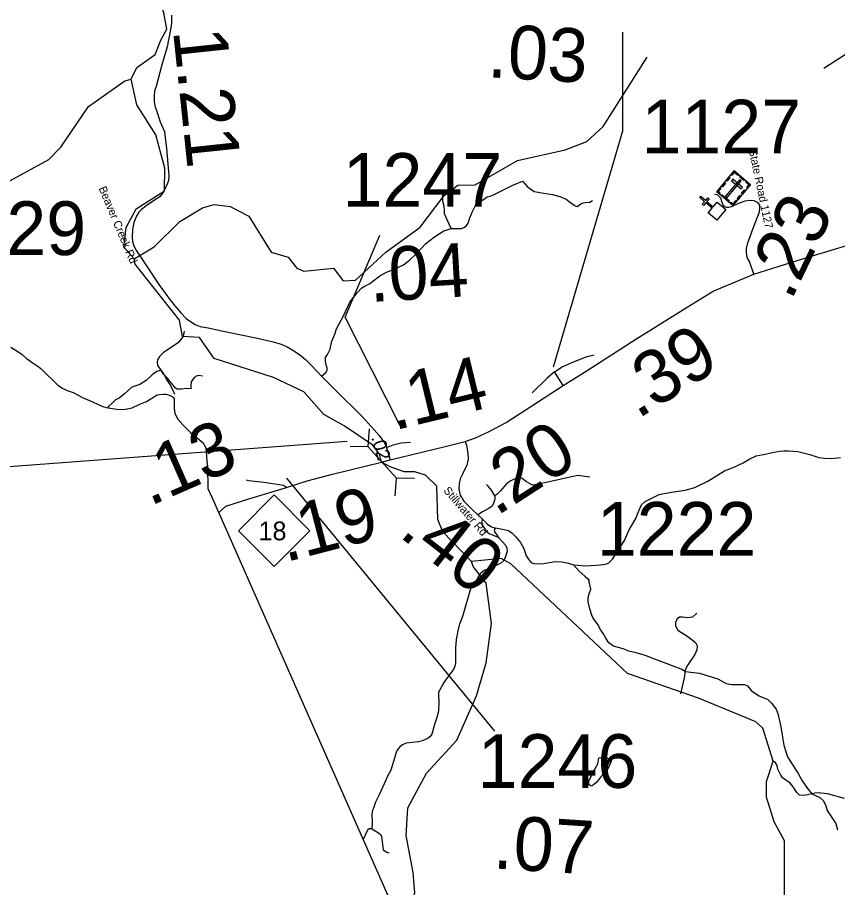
# Model space of a CAD drawing. Extents: x 1248089 to 1457196, y 820910 to 988753.
# Drawn here: x 1305188 to 1312834, y 831848 to 839954 of the extents above; entities that cross this region are included whole.
import ezdxf

# ---------------------------------------------------------------- set-up
doc = ezdxf.new("R2010")
doc.units = 0
for name, color, linetype in [('Exist Boundary Political CountyLine', 7, 'Continuous'), ('Exist Cultural Cemetery CELL', 7, 'Continuous'), ('Exist Cultural Church CELL', 7, 'Continuous'), ('Exist Hydrographic Creek Single Shore', 7, 'Continuous'), ('Exist Hydrographic Misc Water Feature', 7, 'Continuous'), ('Exist Road Non-System Type 51', 7, 'Continuous'), ('Exist Road Primary NC Attributed', 7, 'Continuous'), ('Exist Road Primary NC Shield CELL', 7, 'Continuous'), ('Exist Road Primary NC Shield Number Label', 7, 'Continuous'), ('Exist Road Primary NC Structure Culvert CELL', 7, 'Continuous'), ('Exist Road Primary NC Structure Culvert Number Label', 7, 'Continuous'), ('Exist Road Secondary Type 51 Attributed', 7, 'Continuous'), ('Exist Road Secondary Type 51 Label', 7, 'Continuous'), ('Prop CMT Slope Fill', 7, 'Continuous'), ('Prop GRAU CAT1 Cell', 7, 'Continuous'), ('Prop Lane Lines', 7, 'Continuous')]:
    doc.layers.add(name, color=color, linetype=linetype)

msp = doc.modelspace()

# ---------------------------------------------------------------- linework, layer by layer
at = {"layer": 'Exist Boundary Political CountyLine'}
for points in [[(1305125.9, 836884), (1305193.9, 836840.9), (1305231.9, 836814.4), (1305270.9, 836781.4), (1305289.9, 836766.2), (1305324.9, 836739.2), (1305389.9, 836696.7), (1305409.9, 836681.2), (1305566, 836529.3)], [(1305566, 836529.3), (1305608.9, 836502), (1305651.9, 836480.4), (1305708.9, 836459.1), (1305793.9, 836412.3), (1305860.9, 836384.6), (1305969, 836335.3), (1305995, 836325.6), (1306015, 836321.1), (1306113.8, 836304.2), (1306142, 836301.4), (1306195.6, 836304.2), (1306257.7, 836318.3), (1306328.3, 836352.2), (1306390.4, 836377.6), (1306490, 836437.6), (1306513, 836441.9), (1306552, 836443.9), (1306574, 836443.6), (1306589, 836441.2), (1306603, 836436.6), (1306632, 836423.1), (1306640, 836416.4), (1306645, 836409.6), (1306649, 836402.4), (1306650.2, 836312.7), (1306655.8, 836264.6), (1306684, 836211), (1306732, 836160.1), (1306802.6, 836086.7), (1306918.3, 835993.4), (1306943.8, 835945.4), (1306954, 835822.8), (1306959, 835771.1), (1306964.8, 835566), (1307003.3, 835478.8)], [(1307003.3, 835478.8), (1310738.4, 827031), (1311316.1, 825731.7)]]:
    msp.add_lwpolyline(points, dxfattribs=at)
at = {"layer": 'Exist Cultural Cemetery CELL'}
for points in [[(1311871.3, 838525.2), (1312023.2, 838396.6), (1311858.8, 838202.2), (1311706.8, 838330.8)], [(1311843.3, 838492.1), (1311851.9, 838484.8), (1311872.7, 838509.4), (1311903.7, 838483.2), (1311910.9, 838491.7), (1311871.3, 838525.2)], [(1311935.6, 838432.4), (1311921.3, 838444.5), (1311790.3, 838289.7), (1311804.6, 838277.6)], [(1311795.4, 838435.5), (1311823.3, 838468.6), (1311832, 838461.3), (1311804.1, 838428.2)], [(1311858.5, 838446.9), (1311846.4, 838432.6), (1311936.3, 838356.6), (1311948.3, 838370.8)], [(1311927.8, 838477.3), (1311967.4, 838443.9), (1311960, 838435.2), (1311920.4, 838468.6)], [(1311995.3, 838363.5), (1311986.6, 838370.8), (1312007.4, 838395.4), (1311976.4, 838421.6), (1311983.6, 838430.1), (1312023.3, 838396.5)], [(1311732.1, 838309.5), (1311739.5, 838318.3), (1311722.7, 838332.5), (1311748.8, 838363.3), (1311740.3, 838370.5), (1311706.8, 838330.9)], [(1311751.9, 838384.2), (1311779.9, 838417.3), (1311788.6, 838410), (1311760.6, 838376.9)], [(1311939.4, 838315), (1311967.3, 838348.1), (1311976, 838340.8), (1311948.1, 838307.7)], [(1311758.1, 838302.5), (1311822.8, 838247.7), (1311815.5, 838239), (1311750.7, 838293.8)], [(1311896.8, 838264.7), (1311924.7, 838297.8), (1311933.4, 838290.4), (1311905.5, 838257.4)], [(1311833.5, 838223.6), (1311840.9, 838232.4), (1311857.7, 838218.2), (1311883.8, 838249), (1311892.3, 838241.8), (1311858.8, 838202.2)]]:
    msp.add_lwpolyline(points, close=True, dxfattribs=at)
at = {"layer": 'Exist Cultural Church CELL'}
msp.add_lwpolyline([(1311626.6, 838134.4), (1311663.7, 838177.6), (1311606.1, 838227.4), (1311585.1, 838203.1), (1311573, 838213.6), (1311594, 838237.8), (1311548.4, 838277.1), (1311558.9, 838289.2), (1311604.4, 838249.9), (1311625.4, 838274.2), (1311637.4, 838263.7), (1311616.5, 838239.5), (1311674.2, 838189.7), (1311711.9, 838233.3), (1311792.5, 838163.7), (1311707.1, 838064.9)], close=True, dxfattribs=at)
at = {"layer": 'Exist Hydrographic Creek Single Shore'}
for points in [[(1306249.8, 839379.5), (1306301.9, 839486.8), (1306471.9, 839608.2), (1306524.9, 839741.6), (1306581.4, 839845.1), (1306553.3, 839997.6), (1306501.2, 840150.2), (1306344.7, 840330.9), (1306164.2, 840571.8), (1306086.1, 840728.5)], [(1306276.9, 837704.8), (1306179.9, 837815), (1306200.9, 837998.4), (1306296.9, 838170.5), (1306559, 838339.2), (1306563.9, 838549.2), (1306479.9, 838859.5), (1306302.9, 839138.8), (1306249.8, 839379.5)], [(1306727.9, 836983.4), (1306698, 837135), (1306284.9, 837655.4), (1306276.9, 837704.8)], [(1309422, 834887.4), (1309153, 835162), (1309106, 835277.9), (1309097, 835586.6), (1308991, 835690.5), (1308892.1, 835720.9), (1308793.9, 835722.2), (1308662.8, 835768.7), (1308582.3, 835811), (1308563.2, 835884.8), (1308503.1, 835969.5), (1308234, 836148.9), (1308045, 836254.4), (1307858, 836465), (1307576.9, 836598.7), (1307023, 836777.2), (1306885.9, 836973.6), (1306727.9, 836983.4)], [(1309100.8, 830734.9), (1309113.1, 831292.5), (1308878.1, 831582.8), (1308847, 831655.7), (1308892, 831799.2), (1308879, 831989.9), (1308812.1, 832332.6), (1308827, 832591.6), (1309001, 832913.1), (1309283.1, 833222.6), (1309468, 833635.8), (1309559.1, 833942.5), (1309609, 834309.2), (1309559.1, 834684.4), (1309438, 834837.9), (1309422, 834887.4)], [(1312339.2, 831592.1), (1312338.2, 832284.7), (1312243.1, 832460.6), (1312171.3, 832689.3), (1312171.3, 832836.3), (1312231.8, 833025.2), (1312138.1, 833332.7), (1312072.1, 833393.1), (1311536.1, 833614), (1310874.1, 833843.9), (1309789, 834863.7), (1309698, 834914.7), (1309422, 834887.4)]]:
    msp.add_lwpolyline(points, dxfattribs=at)
at = {"layer": 'Exist Hydrographic Misc Water Feature'}
for points in [[(1306276.9, 837704.8), (1306462.9, 837815.9), (1306702.9, 838054), (1306913.9, 838181.1), (1307022.9, 838211.8), (1307172.9, 838192.4), (1307346, 838103.5), (1307554.9, 837767.8), (1307712, 837721.9), (1307793, 837618.5), (1307859, 837591), (1308135, 837618.2), (1308224, 837501.6), (1308341, 837505.8), (1308622, 837766), (1308943.9, 837999.2), (1309167.9, 838296.7), (1309295, 838392.6), (1309454, 838396), (1309851, 838621.1), (1310295, 838720.5), (1310497, 838798.5), (1310650, 838936.7), (1311058, 839585)], [(1303218.9, 838286.1), (1303298.8, 838358.7), (1303350.8, 838456.2), (1303444.8, 838513.4), (1303975.9, 838417.4), (1304430.9, 838273.7), (1304645.9, 838167.6), (1304804.8, 838213.6), (1305118.9, 838430.5), (1305481.9, 838630.1), (1305592.9, 838746), (1305851.9, 839124.8), (1306190.9, 839364.2), (1306249.8, 839379.5)], [(1306654.6, 836442.1), (1306641, 836480.4), (1306606.4, 836545.2), (1306579.4, 836585.8), (1306552.5, 836634.4), (1306506, 836699.5), (1306498.3, 836715.7), (1306492.8, 836739.8), (1306497.3, 836763.7), (1306505.8, 836779.5), (1306520.3, 836803.1), (1306540.8, 836824.7), (1306557.1, 836840.3), (1306614, 836881), (1306695.2, 836933), (1306709.6, 836946.7), (1306728.1, 836970.3), (1306736.4, 836986.1), (1306746.6, 837031.7)], [(1310607.2, 833057.4), (1310619.9, 833059.8), (1310728.7, 833050.6), (1310721, 833017.4), (1310701.9, 832971.9), (1310685.3, 832946.2), (1310623.8, 832877.7), (1310586.7, 832828.6), (1310562.2, 832807.1), (1310546, 832797.6), (1310537.9, 832793.7), (1310529.9, 832795.9), (1310516.3, 832808.2), (1310515, 832842.3), (1310552.6, 832913.4), (1310557, 832929.3), (1310598.6, 833000.3), (1310607.2, 833057.4)], [(1312899.5, 832678.4), (1312740.5, 832722.1), (1312676.6, 832727.6), (1312668.7, 832731.8), (1312620.6, 832728.9), (1312524, 832707.2), (1312480.2, 832710.2), (1312454.6, 832732.8), (1312419.9, 832785.6), (1312390.6, 832820.3), (1312321.7, 832871.9), (1312304.3, 832896.3), (1312277.7, 832952.9), (1312270.4, 832985.1), (1312251, 833015.5), (1312231.8, 833025.2)]]:
    msp.add_lwpolyline(points, dxfattribs=at)
at = {"layer": 'Exist Road Non-System Type 51'}
for points in [[(1314708.1, 840617.8), (1314593.5, 840578.5), (1314455.3, 840527.8), (1314229.4, 840428), (1314136.6, 840383.9), (1313973.1, 840285.7), (1313833.2, 840207.2), (1313628.4, 840081.2), (1313503.7, 839983.1), (1313325.8, 839831), (1313226.3, 839759), (1313145.4, 839713.2), (1313044.3, 839664.1), (1312963.4, 839636.3), (1312912.8, 839613.4), (1312810, 839546.4), (1312706.3, 839479.3)], [(1309231.1, 837989.1), (1309294.4, 837987.5), (1309329.8, 837989.1), (1309355, 837999), (1309375.3, 838017), (1309388.8, 838038.2), (1309407.3, 838088.9), (1309430.9, 838147.8), (1309459.6, 838203.4), (1309494.1, 838229.6), (1309566.6, 838281.9), (1309595.3, 838290.1), (1309627.3, 838301.6), (1309806, 838391.5), (1309897.9, 838429.2), (1309940, 838378.4), (1310004.1, 838332.6), (1310095.1, 838316.3), (1310176, 838303.2), (1310243.4, 838286.8), (1310304.1, 838260.7), (1310343.7, 838229.6), (1310387.6, 838198.5), (1310406.1, 838193.6)], [(1309231.1, 837989.1), (1309193.2, 838069.3), (1309169.6, 838123.3), (1309169.6, 838152.7), (1309167.9, 838196.9), (1309154.4, 838242.7), (1309154.4, 838281.9), (1309157.8, 838331)], [(1310406.1, 838193.6), (1310449.1, 838223.1), (1310479.4, 838229.6), (1310523.3, 838234.5), (1310548.5, 838249.2)], [(1308022.5, 836613.5), (1308064.6, 836647.8), (1308074.7, 836669.1), (1308074.7, 836687.1), (1308068, 836716.5), (1308061.2, 836747.6), (1308059.6, 836767.3), (1308061.2, 836786.9), (1308078.1, 836814.7), (1308103.4, 836863.8), (1308120.2, 836937.4), (1308146.4, 837002.8), (1308163.2, 837053.5), (1308227.3, 837172.9), (1308286.3, 837302.1), (1308354.6, 837387.2), (1308400.1, 837436.3), (1308430.4, 837454.3), (1308470.9, 837473.9), (1308501.2, 837496.8), (1308565.3, 837545.9), (1308627.6, 837580.2), (1308700.1, 837609.7), (1308786.1, 837650.5), (1308843.4, 837693.1), (1308904.1, 837752), (1308996.8, 837846.8), (1309077.7, 837909), (1309162, 837966.2), (1309194.1, 837976.1), (1309231.1, 837989.1)], [(1310193.7, 836653), (1310265.1, 836699.7), (1310370.6, 836747.4), (1310499.9, 836795.1), (1310564.5, 836812.1)], [(1306809.5, 836494.3), (1306763.4, 836497.8), (1306719.1, 836492.5), (1306676.6, 836490.7), (1306662.4, 836501.4), (1306586.2, 836593.6), (1306548.9, 836630.8), (1306533, 836661), (1306518.8, 836666.3), (1306488.7, 836655.7), (1306444.4, 836623.8), (1306389.4, 836570.5), (1306330.9, 836533.3), (1306254.7, 836508.4), (1306185.5, 836446.4), (1306135.9, 836407.3), (1306102.2, 836393.1), (1306070.3, 836361.2), (1306038.4, 836331.1), (1306029.2, 836318.7)], [(1310193.7, 836653), (1310122.2, 836590.8), (1309986.1, 836457.9)], [(1306809.5, 836494.3), (1306807.7, 836526.2), (1306811.3, 836558.1), (1306839.7, 836598.9), (1306850.3, 836611.3), (1306880.4, 836620.2), (1306914.1, 836614.9)], [(1312014.3, 835843.1), (1312075, 835869.2), (1312144.1, 835884), (1312228.4, 835900.3), (1312290.8, 835915), (1312331.2, 835918.3), (1312376.7, 835918.3), (1312461.9, 835911.8), (1312574.8, 835884), (1312659.1, 835854.5), (1312711.4, 835848), (1312775.4, 835846.3), (1312861.4, 835856.2)], [(1310372.4, 834853.5), (1310491.2, 834846.9), (1310622.7, 834855.1), (1310681.7, 834864.9), (1310700.3, 834873.1), (1310735.6, 834907.2), (1310786.2, 834984.1), (1310846.6, 835080.3), (1310892.4, 835182.2), (1310953.6, 835286.4), (1310981.3, 835357.8), (1311005, 835413.2), (1311041.6, 835444), (1311107.4, 835479.9), (1311171.4, 835509.4), (1311265.8, 835527.4), (1311414.2, 835550.3), (1311504.4, 835576.4), (1311624.1, 835633.7), (1311780.8, 835731.8), (1311854.2, 835758), (1311953.6, 835803.8), (1312014.3, 835843.1)], [(1310524.1, 835673), (1310412.8, 835686), (1310352.2, 835674.6), (1310161.7, 835630.4), (1309996.5, 835596.1), (1309976.2, 835602.6), (1309934.1, 835627.2), (1309893.6, 835658.2), (1309868.4, 835664.8), (1309848.1, 835666.4), (1309788.3, 835638.6), (1309751.2, 835612.4), (1309690.5, 835545.4), (1309656.8, 835509.4), (1309639.9, 835497.9)], [(1309639.9, 835497.9), (1309607.9, 835551.9), (1309577.6, 835586.3), (1309562.4, 835602.6)], [(1309639.9, 835497.9), (1309639.9, 835466.8), (1309626.4, 835427.6), (1309609.6, 835398.1), (1309577.6, 835375.2), (1309525.3, 835349.1), (1309481.5, 835319.6)], [(1309524.5, 835280.4), (1309516, 835255.8), (1309527.8, 835218.2), (1309558.2, 835169.1), (1309586.8, 835147.9), (1309622.2, 835129.9), (1309644.1, 835121.7), (1309674.5, 835110.3)], [(1309645.8, 835198.6), (1309634, 835180.6), (1309635.7, 835161), (1309654.3, 835136.4), (1309674.5, 835110.3)], [(1309674.5, 835110.3), (1309714.9, 835066.1), (1309738.6, 835036.7), (1309752, 835008.8), (1309753.7, 834982.7), (1309735.2, 834922.2), (1309723.4, 834894.3), (1309694.7, 834871.4), (1309620.5, 834833.8), (1309539.6, 834801.1), (1309501.7, 834770), (1309479.8, 834737.3), (1309461.2, 834699.7), (1309437.6, 834671.9), (1309420.8, 834652.3), (1309407.3, 834608.1), (1309366.8, 834469.1), (1309336.5, 834372.5), (1309307, 834292.4), (1309293.5, 834240.1), (1309278.3, 834159.9), (1309273.3, 834081.4), (1309271.6, 833939.1), (1309265.7, 833909.6), (1309253.9, 833878.6), (1309220.2, 833836), (1309164.6, 833757.5), (1309125.8, 833690.4), (1309114, 833667.5), (1309114, 833644.6), (1309117.4, 833579.2), (1309113.1, 833492.5), (1309098, 833432), (1309076.1, 833366.6), (1309059.2, 833299.5), (1309052.5, 833278.2), (1309035.6, 833255.3), (1309018.7, 833239), (1308971.5, 833217.7), (1308927.7, 833204.6), (1308867, 833199.7), (1308813.1, 833194.8), (1308777.7, 833176.8), (1308749.9, 833155.6), (1308722.9, 833117.9), (1308704.3, 833054.1), (1308668.9, 832942.9), (1308642, 832893.8), (1308608.3, 832813.7), (1308561.9, 832713.9), (1308526.5, 832645.2), (1308508, 832589.6), (1308499.5, 832568.3), (1308492.8, 832529.1), (1308494.5, 832458.7), (1308491.1, 832394.9)], [(1311412.4, 833861.5), (1311374.3, 833881.7), (1311309.6, 833908.3), (1311218.9, 833940.7), (1311147.1, 833970.3), (1311048.9, 834006.9), (1310988.9, 834026.9), (1310943.6, 834038.9), (1310897.3, 834048.5), (1310836, 834072.2), (1310767.6, 834091.8), (1310739.8, 834101.7), (1310721.7, 834114.2), (1310701.2, 834128.8), (1310672.9, 834171.2), (1310649.1, 834214.1), (1310628.1, 834245.3), (1310597.8, 834300.6), (1310553.9, 834358.8), (1310541.9, 834387.1), (1310524.7, 834445.4), (1310508, 834510.3), (1310508.9, 834551.9), (1310518.3, 834583.5), (1310534.6, 834626.8), (1310515.7, 834713)], [(1311521.6, 834405.8), (1311482.8, 834368.1), (1311439.1, 834361), (1311388.1, 834368.1), (1311361.4, 834368.1), (1311337.1, 834351.6), (1311322.5, 834316.3), (1311322.5, 834285.6), (1311344.4, 834245.6), (1311439.1, 834186.7), (1311509.5, 834130.1), (1311524.1, 834099.5), (1311521.6, 834064.1), (1311504.6, 834019.4), (1311439.1, 833922.8), (1311417.3, 833883.7), (1311413.2, 833873.1), (1311412.4, 833861.5)], [(1311373.5, 833654.2), (1311407.5, 833802.6), (1311412.4, 833845), (1311412.4, 833861.5)], [(1311412.4, 833861.5), (1311547.6, 833845.8), (1311717.9, 833794.3), (1311795.1, 833750.7), (1311846.6, 833740.8), (1311913.9, 833740.8), (1311965.4, 833740.8), (1311993.1, 833726.9), (1312032.7, 833681.3), (1312104, 833635.7), (1312137.7, 833619.9), (1312181.3, 833604), (1312216.9, 833566.4), (1312260.5, 833510.9), (1312278.3, 833469.3), (1312304, 833344.4), (1312319.9, 833249.3), (1312333.7, 833176), (1312367.4, 833067), (1312466.4, 832910.5), (1312504, 832843.1), (1312553.5, 832769.8), (1312595.1, 832722.2), (1312668.4, 832686.5), (1312704, 832656.8), (1312723.8, 832611.2), (1312735.7, 832567.6), (1312816.9, 832446.8), (1312832.7, 832387.3)], [(1308491.1, 832394.9), (1308467.5, 832394.9), (1308454, 832386.8), (1308438.8, 832357.3), (1308410.5, 832296.2)], [(1308491.1, 832394.9), (1308553.5, 832357.3), (1308575.4, 832341), (1308582.1, 832324.6), (1308595.6, 832228.1), (1308599, 832200.3), (1308632.7, 832177.4), (1308651, 832170.9)]]:
    msp.add_lwpolyline(points, dxfattribs=at)
at = {"layer": 'Exist Road Primary NC Attributed'}
for points in [[(1312052.3, 837564.1), (1312287.8, 837636.8), (1312568.4, 837723.3), (1312968.8, 837845), (1313361.3, 837968.8), (1313528.1, 838019.9), (1313665.5, 838076.8), (1313763.6, 838125.9), (1313871.5, 838194.7), (1313969.6, 838271.3), (1314071.7, 838373.4), (1314220.8, 838518.8)], [(1310274.3, 836525.1), (1310498, 836666.5), (1310953.3, 836957.2), (1311432.2, 837255.8), (1311675.5, 837403.1), (1312052.3, 837564.1)], [(1309362.8, 836002.4), (1309458.3, 836038.5), (1309579, 836092.6), (1309742.9, 836181), (1310274.3, 836525.1)], [(1308662.8, 835832.9), (1309175.4, 835957.3), (1309362.8, 836002.4)], [(1307697.1, 835573.9), (1307890.4, 835636.3), (1308126.8, 835700.2), (1308582.3, 835811), (1308662.8, 835832.9)], [(1307064.5, 835340.6), (1307131.5, 835401.2), (1307337.6, 835466.8), (1307697.1, 835573.9)]]:
    msp.add_lwpolyline(points, dxfattribs=at)
at = {"layer": 'Exist Road Primary NC Shield CELL'}
msp.add_lwpolyline([(1307249.1, 835173), (1307582.1, 835506), (1307915.1, 835173), (1307582.1, 834840)], close=True, dxfattribs=at)
at = {"layer": 'Exist Road Primary NC Structure Culvert CELL'}
for p, q in [((1308468, 836122.4), (1308455.4, 835956.3)), ((1308288.9, 835959.9), (1308455.4, 835956.3)), ((1308455.4, 835956.3), (1308722, 835662.5)), ((1308709.4, 835496.4), (1308722, 835662.5)), ((1308888.5, 835658.9), (1308722, 835662.5))]:
    msp.add_line(p, q, dxfattribs=at)
at = {"layer": 'Exist Road Primary NC Structure Culvert Number Label'}
msp.add_line((1308261.4, 836004.1), (1305111.5, 835768.6), dxfattribs=at)
at = {"layer": 'Exist Road Secondary Type 51 Attributed'}
msp.add_line((1310274.3, 836525.1), (1310193.7, 836653), dxfattribs=at)
for points in [[(1306625, 839974.9), (1306623.3, 839898), (1306611.5, 839827.7), (1306584.5, 839680.5), (1306534.8, 839513.6), (1306480.9, 839310.8), (1306466.5, 839269.9), (1306464.8, 839220.8), (1306464.8, 839166.9), (1306471.6, 839121.1), (1306488.4, 839076.9), (1306520.5, 838982), (1306558.4, 838890.4), (1306566.8, 838834.8), (1306579.5, 838731.8), (1306589.6, 838591.1), (1306601.4, 838479.9), (1306596.3, 838432.4), (1306579.5, 838388.3), (1306551.7, 838329.4), (1306516.3, 838283.6), (1306457.3, 838244.3), (1306398.3, 838205.1), (1306344.3, 838165.8), (1306320.7, 838141.3), (1306298.8, 838103.6), (1306273.5, 838043.1), (1306260, 837979.3), (1306257.5, 837907.4), (1306262.6, 837868.1), (1306274.4, 837825.6), (1306298, 837781.4), (1306397.4, 837630.9), (1306507, 837467.3), (1306599.7, 837339.8), (1306657, 837266.1), (1306714.3, 837199.1), (1306761.5, 837150), (1306802, 837120.6), (1306844.1, 837094.4), (1306893, 837076.4), (1306965.5, 837061.7), (1307095.3, 837033.9), (1307242, 837004.4), (1307427.4, 836966.8), (1307558.9, 836935.7), (1307648.2, 836909.6), (1307703.9, 836885), (1307756.1, 836855.6), (1307818.5, 836814.7), (1307874.1, 836767.2), (1307929.7, 836713.3), (1308022.5, 836613.5), (1308150.6, 836485.9), (1308403.3, 836235.4), (1308512.9, 836113.7), (1308560.9, 836060.5), (1308608.8, 835990.3), (1308629.3, 835947.4)], [(1312052.3, 837564.1), (1312013.1, 837682), (1311991.5, 837717.4), (1311983.6, 837764.5), (1311985.6, 837801.8), (1311997.4, 837854.9), (1312052.3, 838008.1), (1312105.3, 838144.5), (1312110.4, 838183.8), (1312110.4, 838206.7), (1312093.5, 838228), (1312056.4, 838244.3), (1312016, 838247.6), (1311970.5, 838242.7), (1311911.5, 838221.4), (1311845.7, 838188.7), (1311820.4, 838182.2), (1311800.2, 838182.2), (1311786.7, 838185.4), (1311768.2, 838203.4), (1311761.9, 838221), (1311745, 838271.6), (1311715.1, 838300.8), (1311685.2, 838303.8)], [(1308629.3, 835947.4), (1308691, 835971.4), (1308764.6, 835992), (1308851.9, 835997.1)], [(1309362.8, 836002.4), (1309375.4, 835968.2), (1309388, 835890.6), (1309391.6, 835838.3), (1309377.2, 835784.2), (1309339.9, 835705.7), (1309316.3, 835655), (1309305.3, 835614.1), (1309301.9, 835561.7), (1309317.1, 835504.5), (1309350.8, 835448.9), (1309387.9, 835409.6), (1309428.4, 835370.3), (1309481.5, 835319.6), (1309524.5, 835280.4), (1309569.1, 835234.6), (1309602.8, 835213.3), (1309618, 835205.1), (1309645.8, 835198.6), (1309725.9, 835183.9), (1309766.4, 835174.1), (1309796.7, 835154.4), (1309830.4, 835120.1), (1309877.6, 835062.8), (1309908, 835007.2), (1309931.6, 834940.1), (1309954.3, 834900.9), (1309977.9, 834878), (1309999.8, 834866.5), (1310020.1, 834863.3), (1310095.9, 834868.2), (1310202.1, 834884.5), (1310262.8, 834882.9), (1310326.9, 834871.4), (1310372.4, 834853.5), (1310423.8, 834797.4), (1310478, 834750.6), (1310513.5, 834717), (1310515.7, 834713)], [(1308629.3, 835947.4), (1308662.8, 835832.9)], [(1307697.1, 835573.9), (1307668.3, 835594.7), (1307546.8, 835611.6), (1307484, 835621.2), (1307346.9, 835637.7), (1307324.8, 835644.3)]]:
    msp.add_lwpolyline(points, dxfattribs=at)
at = {"layer": 'Prop Lane Lines'}
msp.add_line((1307696, 835660.8), (1309634.5, 833304.2), dxfattribs=at)
for points in [[(1310184.4, 836700.6), (1310831.7, 838898.1), (1310831.7, 839817.9)], [(1308753.5, 836155.5), (1308242.5, 837160.5), (1308566.1, 837927.1)]]:
    msp.add_lwpolyline(points, dxfattribs=at)

# ---------------------------------------------------------------- texts
at = {"layer": 'Exist Road Primary NC Shield Number Label'}
msp.add_text('18', height=175, dxfattribs=at).set_placement((1307436.2, 835083.3))
at = {"layer": 'Exist Road Secondary Type 51 Label'}
for s, rotation, p in [('State Road 1127', 281.82852, (1312005.9, 838718.5)), ('Beaver Creek Rd', 292.74056, (1305944.3, 838362.5)), ('Stillwater Rd', 310.53665, (1309155.3, 835544))]:
    msp.add_text(s, height=75, rotation=rotation, dxfattribs=at).set_placement(p)
at = {"layer": 'Prop CMT Slope Fill'}
for s, rotation, p in [('.39', 31.94452, (1310969.2, 836208.2)), ('.14', 13.64846, (1308698.2, 836105.5)), ('.13', 23.71556, (1306421.3, 835397.8)), ('.20', 32.92373, (1309653.2, 835303.2)), ('.19', 14.59305, (1307685, 834877.7))]:
    msp.add_text(s, height=500, rotation=rotation, dxfattribs=at).set_placement(p)
at = {"layer": 'Prop GRAU CAT1 Cell'}
for s, height, rotation, p in [('.03', 500, 356.69665, (1309563.3, 839398)), ('1.21', 500, 276.05587, (1306638.6, 839831.3)), ('.23', 500, 64.42981, (1312398.9, 837305.3)), ('.04', 500, 3.36977, (1308476.9, 837303.1)), ('.02', 125, 286.29233, (1308485.5, 836041)), ('.40', 500, 322.02979, (1308734, 835127)), ('.07', 500, 356.34554, (1309615.9, 832027.8))]:
    msp.add_text(s, height=height, rotation=rotation, dxfattribs=at).set_placement(p)
at = {"layer": 'Prop Lane Lines'}
for s, p in [('1127', (1311006, 838687.2)), ('1247', (1308219.9, 838190)), ('1129', (1304341.7, 837740.6)), ('1222', (1310589.9, 834940)), ('1246', (1309478.8, 832777))]:
    msp.add_text(s, height=500, dxfattribs=at).set_placement(p)

doc.saveas('drawing.dxf')
